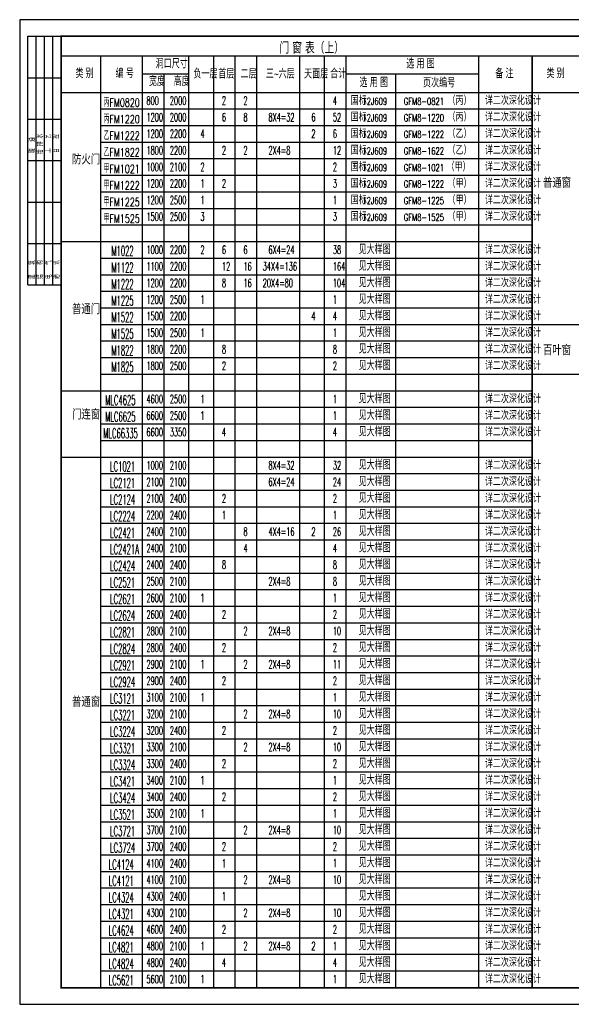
# Model space of a CAD drawing. Extents: x 1779708 to 7299578, y -1121471 to 88434.
# Tile 834 of 1056: x 6517873 to 6534530, y -973850 to -944150. Entities that reach past the tile are written whole.
import ezdxf

# ---------------------------------------------------------------- set-up
doc = ezdxf.new("R2010")
doc.units = 0
doc.header["$LTSCALE"] = 1000
doc.header["$MEASUREMENT"] = 0
doc.layers.get('0').update_dxf_attribs({"linetype": 'CONTINUOUS'})
for name, color, linetype in [('A1', 7, 'CONTINUOUS'), ('NONE', 7, 'CONTINUOUS'), ('PUB_TITLE', 4, 'CONTINUOUS'), ('可见线', 6, 'CONTINUOUS'), ('通－图框', 64, 'CONTINUOUS')]:
    doc.layers.add(name, color=color, linetype=linetype)
doc.styles.add('_TCH_DIM', font='SIMPLEX.shx', dxfattribs={"width": 0.7, "bigfont": 'GBCBIG.shx'})
doc.styles.add('_TCH_WINDOW', font='SIMPLEX', dxfattribs={"height": 3.5, "bigfont": 'GBCBIG'})
doc.styles.add('dim_font', font='SIMPLEX.shx', dxfattribs={"width": 0.8})
doc.styles.get("Standard").update_dxf_attribs({"font": 'GBENOR', "bigfont": 'GBCBIG'})
doc.styles.add('华正字体', font='huazheng.shx', dxfattribs={"width": 0.7, "bigfont": 'hztxt.shx'})

# ---------------------------------------------------------------- blocks, each defined once
blk = doc.blocks.new('$titleblk$00000095')
for p, q in [((-150, 20), (-150, 0)), ((-150, 20), (0, 20)), ((-125, 20), (-125, 0)), ((-100, 20), (-100, 0)), ((-75, 20), (-75, 0)), ((-75, 20), (-75, 0)), ((-50, 20), (-50, 0)), ((-25, 20), (-25, 0)), ((0, 20), (0, 0)), ((-150, 15), (-75, 15)), ((-75, 15), (0, 15)), ((-150, 10), (-75, 10)), ((-75, 10), (0, 10)), ((-150, 5), (-75, 5)), ((-75, 5), (0, 5))]:
    blk.add_line(p, q)
at = {"width": 0.8}
for s, p in [('建   筑', (-146.45, 15.65)), ('暖  通', (-70.35, 15.73)), ('结   构', (-146.45, 10.91)), ('给 排 水', (-71.03, 10.9)), ('电   气', (-146.45, 5.65)), ('工   艺', (-70.35, 6.13)), ('通   讯', (-146.45, 0.88)), ('自   控', (-70.35, 1.24))]:
    blk.add_text(s, height=3.509, dxfattribs=at).set_placement(p)
blk = doc.blocks.new('A$C3D8761CE')
at = {"layer": 'PUB_TITLE'}
blk.add_lwpolyline([(0, 0), (84100, 0), (84100, 59400), (0, 59400)], close=True, dxfattribs=at)
at = {"layer": 'PUB_TITLE', "const_width": 100}
blk.add_lwpolyline([(2500, 1000), (83100, 1000), (83100, 58400), (2500, 58400)], close=True, dxfattribs=at)
at = {"layer": 'PUB_TITLE', "xscale": 99.99999962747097, "yscale": 100.0000007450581, "zscale": 99.99999962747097, "rotation": 90}
blk.add_blockref('$titleblk$00000095', (2500, 58400), dxfattribs=at)

msp = doc.modelspace()

# ---------------------------------------------------------------- linework, layer by layer
at = {"layer": '通－图框', "linetype": 'Continuous'}
for p, q in [((6519123.1, -973350.2), (6519123.1, -945241.4)), ((6519123.1, -945241.4), (6533343.5, -945241.4)), ((6520323.1, -973341.4), (6520323.1, -945241.4)), ((6521581.3, -973350.2), (6521581.3, -945241.4)), ((6522981.3, -973350.2), (6522981.3, -945241.4)), ((6523731.3, -973350.2), (6523731.3, -945241.4)), ((6524381.3, -973350.2), (6524381.3, -945241.4)), ((6525031.3, -973341.4), (6525031.3, -945241.4)), ((6526331.3, -973341.4), (6526331.3, -945241.4)), ((6527081.3, -973341.4), (6527081.3, -945241.4)), ((6527731.3, -973341.4), (6527731.3, -945241.4)), ((6531732.1, -973341.4), (6531732.1, -945241.4)), ((6533343.5, -973341.4), (6533343.5, -945241.4)), ((6533343.5, -945241.4), (6533343.5, -973341.4)), ((6533343.5, -945241.4), (6547563.8, -945241.4)), ((6522984.3, -945791.4), (6521581.3, -945791.4)), ((6522231.3, -973350.2), (6522231.3, -945791.4)), ((6531732.1, -945791.4), (6527731.3, -945791.4)), ((6529231.7, -973341.4), (6529231.7, -945791.4)), ((6519123.1, -946341.4), (6533343.5, -946341.4)), ((6533343.5, -946341.4), (6547563.8, -946341.4)), ((6520323.1, -946841.4), (6533343.5, -946841.4)), ((6520973.1, -946841.4), (6533140, -946841.4)), ((6520323.1, -947341.4), (6533343.5, -947341.4)), ((6520973.1, -947341.4), (6533343.5, -947341.4)), ((6520323.1, -947841.4), (6533343.5, -947841.4)), ((6520973.1, -947841.4), (6533343.5, -947841.4)), ((6520323.1, -948341.4), (6533343.5, -948341.4)), ((6520323.1, -948841.4), (6533343.5, -948841.4)), ((6520323.1, -949341.4), (6533343.5, -949341.4)), ((6520323.1, -949841.4), (6533343.5, -949841.4)), ((6520323.1, -950341.4), (6533343.5, -950341.4)), ((6519123.1, -950841.4), (6533343.5, -950841.4)), ((6520323.1, -951341.4), (6533343.5, -951341.4)), ((6520323.1, -951841.4), (6533343.5, -951841.4)), ((6520323.1, -952341.4), (6533343.5, -952341.4)), ((6520323.1, -952841.4), (6533343.5, -952841.4)), ((6520323.1, -953341.4), (6533343.5, -953341.4)), ((6533343.5, -953341.4), (6547563.8, -953341.4)), ((6520323.1, -953841.4), (6533343.5, -953841.4)), ((6520323.1, -954341.4), (6533343.5, -954341.4)), ((6520323.1, -954841.4), (6533343.5, -954841.4)), ((6533343.5, -954841.4), (6547563.8, -954841.4)), ((6519123.1, -955341.4), (6533343.5, -955341.4)), ((6520323.1, -955841.4), (6533343.5, -955841.4)), ((6520323.1, -956341.4), (6533343.5, -956341.4)), ((6520323.1, -956841.4), (6533343.5, -956841.4)), ((6519123.1, -957341.4), (6533343.5, -957341.4)), ((6520323.1, -957841.4), (6533343.5, -957841.4)), ((6520323.1, -958341.4), (6533343.5, -958341.4)), ((6520323.1, -958841.4), (6533343.5, -958841.4)), ((6520323.1, -959341.4), (6533343.5, -959341.4)), ((6520323.1, -959841.4), (6533343.5, -959841.4)), ((6520323.1, -960341.4), (6533343.5, -960341.4)), ((6520323.1, -960841.4), (6533343.5, -960841.4)), ((6520323.1, -961341.4), (6533343.5, -961341.4)), ((6520323.1, -961841.4), (6533343.5, -961841.4)), ((6520323.1, -962341.4), (6533343.5, -962341.4)), ((6520323.1, -962841.4), (6533343.5, -962841.4)), ((6520323.1, -963341.4), (6533343.5, -963341.4)), ((6520323.1, -963841.4), (6533343.5, -963841.4)), ((6520323.1, -964341.4), (6533343.5, -964341.4)), ((6520323.1, -964841.4), (6533343.5, -964841.4)), ((6520323.1, -965341.4), (6533343.5, -965341.4)), ((6520323.1, -965841.4), (6533343.5, -965841.4)), ((6520323.1, -966341.4), (6533343.5, -966341.4)), ((6520323.1, -966841.4), (6533343.5, -966841.4)), ((6520323.1, -967341.4), (6533343.5, -967341.4)), ((6520323.1, -967841.4), (6533343.5, -967841.4)), ((6520323.1, -968341.4), (6533343.5, -968341.4)), ((6520323.1, -968841.4), (6533343.5, -968841.4)), ((6520323.1, -969341.4), (6533343.5, -969341.4)), ((6520323.1, -969841.4), (6533343.5, -969841.4)), ((6520323.1, -970341.4), (6533343.5, -970341.4)), ((6520323.1, -970841.4), (6533343.5, -970841.4)), ((6520323.1, -971341.4), (6533343.5, -971341.4)), ((6520323.1, -971841.4), (6533343.5, -971841.4)), ((6520323.1, -972341.4), (6533343.5, -972341.4)), ((6520323.1, -972841.4), (6533343.5, -972841.4)), ((6519123.1, -973341.4), (6533343.5, -973341.4))]:
    msp.add_line(p, q, dxfattribs=at)

# ---------------------------------------------------------------- block references
at = {"layer": '可见线', "xscale": 0.5, "yscale": 0.5, "zscale": 0.5}
msp.add_blockref('A$C3D8761CE', (6517873.1, -973850.2), dxfattribs=at)

# ---------------------------------------------------------------- texts
at = {"layer": 'A1'}
for s, height, style, width, p in [('门 窗 表（上）', 350, '华正字体', 0.7, (6525717.6, -945174.5)), ('洞口尺寸', 256.5, '华正字体', 0.7, (6521979.2, -945615.1)), ('选 用 图', 256.5, '华正字体', 0.7, (6529545.9, -945615.1)), ('类 别', 256.5, '华正字体', 0.7, (6519557, -945908.4)), ('编 号', 256.5, '华正字体', 0.7, (6520770.2, -945908.4)), ('负一层', 256.5, '华正字体', 0.7, (6523119.9, -945921.9)), ('首层', 256.5, '华正字体', 0.7, (6523869.9, -945921.9)), ('二层', 256.5, '华正字体', 0.7, (6524542.9, -945921.9)), ('三~六层', 256.5, '华正字体', 0.7, (6525309.9, -945921.9)), ('天面层', 256.5, '华正字体', 0.7, (6526461.3, -945921.9)), ('合计', 256.5, '华正字体', 0.7, (6527248.9, -945914.6)), ('备 注', 256.5, '华正字体', 0.7, (6532234.6, -945914.6)), ('类 别', 256.5, '华正字体', 0.7, (6533777.4, -945908.4)), ('宽度', 256.5, '华正字体', 0.7, (6521774.7, -946145.2)), ('高度', 256.5, '华正字体', 0.7, (6522524.7, -946145.2)), ('选 用 图', 256.5, '华正字体', 0.7, (6528132.6, -946180.4)), ('页次编号', 256.5, '华正字体', 0.7, (6530051.7, -946190.4)), ('12J609', 212.5, '_TCH_WINDOW', 0.705882, (6528222.4, -946716.4)), ('GFM8-0821', 212.5, '_TCH_WINDOW', 0.705882, (6529471.3, -946716.4)), ('12J609', 212.5, '_TCH_WINDOW', 0.705882, (6528222.4, -947216.4)), ('GFM8-1220', 212.5, '_TCH_WINDOW', 0.705882, (6529471.3, -947216.4)), ('12J609', 212.5, '_TCH_WINDOW', 0.705882, (6528222.4, -947716.4)), ('GFM8-1222', 212.5, '_TCH_WINDOW', 0.705882, (6529471.3, -947716.4)), ('12J609', 212.5, '_TCH_WINDOW', 0.705882, (6528222.4, -948216.4)), ('GFM8-1622', 212.5, '_TCH_WINDOW', 0.705882, (6529471.3, -948216.4)), ('防火门', 300, '华正字体', 0.7, (6519453, -948516.7)), ('12J609', 212.5, '_TCH_WINDOW', 0.705882, (6528222.4, -948716.4)), ('GFM8-1021', 212.5, '_TCH_WINDOW', 0.705882, (6529471.3, -948716.4)), ('普通窗', 300, '华正字体', 0.7, (6533673.4, -949220.4)), ('12J609', 212.5, '_TCH_WINDOW', 0.705882, (6528222.4, -949216.4)), ('GFM8-1222', 212.5, '_TCH_WINDOW', 0.705882, (6529471.3, -949216.4)), ('12J609', 212.5, '_TCH_WINDOW', 0.705882, (6528222.4, -949716.4)), ('GFM8-1225', 212.5, '_TCH_WINDOW', 0.705882, (6529471.3, -949716.4)), ('12J609', 212.5, '_TCH_WINDOW', 0.705882, (6528222.4, -950216.4)), ('GFM8-1525', 212.5, '_TCH_WINDOW', 0.705882, (6529471.3, -950216.4)), ('见大样图', 256, '华正字体', 0.7, (6528107.1, -951216.4)), ('见大样图', 256, '华正字体', 0.7, (6528107.1, -951716.4)), ('见大样图', 256, '华正字体', 0.7, (6528107.1, -952216.4)), ('见大样图', 256, '华正字体', 0.7, (6528107.1, -952716.4)), ('普通门', 300, '华正字体', 0.7, (6519453, -953033.3)), ('见大样图', 256, '华正字体', 0.7, (6528107.1, -953216.4)), ('见大样图', 256, '华正字体', 0.7, (6528107.1, -953716.4)), ('见大样图', 256, '华正字体', 0.7, (6528107.1, -954216.4)), ('百叶窗', 300, '华正字体', 0.7, (6533673.4, -954270.8)), ('见大样图', 256, '华正字体', 0.7, (6528107.1, -954716.4)), ('见大样图', 256, '华正字体', 0.7, (6528107.1, -955716.4)), ('门连窗', 300, '华正字体', 0.7, (6519453, -956210.4)), ('见大样图', 256, '华正字体', 0.7, (6528107.1, -956216.4)), ('见大样图', 256, '华正字体', 0.7, (6528107.1, -956716.4)), ('见大样图', 256, '华正字体', 0.7, (6528107.1, -957716.4)), ('见大样图', 256, '华正字体', 0.7, (6528107.1, -958216.4)), ('见大样图', 256, '华正字体', 0.7, (6528107.1, -958716.4)), ('见大样图', 256.5, '华正字体', 0.7, (6528107.1, -959216.4)), ('见大样图', 256.5, '华正字体', 0.7, (6528107.1, -959716.4)), ('见大样图', 256.5, '华正字体', 0.7, (6528107.1, -960216.4)), ('见大样图', 256.5, '华正字体', 0.7, (6528107.1, -960716.4)), ('见大样图', 256.5, '华正字体', 0.7, (6528107.1, -961216.4)), ('见大样图', 256.5, '华正字体', 0.7, (6528107.1, -961716.4)), ('见大样图', 256.5, '华正字体', 0.7, (6528107.1, -962216.4)), ('见大样图', 256.5, '华正字体', 0.7, (6528107.1, -962716.4)), ('见大样图', 256.5, '华正字体', 0.7, (6528107.1, -963216.4)), ('见大样图', 256.5, '华正字体', 0.7, (6528107.1, -963716.4)), ('见大样图', 256.5, '华正字体', 0.7, (6528107.1, -964216.4)), ('普通窗', 300, '华正字体', 0.7, (6519453, -964878.4)), ('见大样图', 256.5, '华正字体', 0.7, (6528107.1, -964716.4)), ('见大样图', 256.5, '华正字体', 0.7, (6528107.1, -965216.4)), ('见大样图', 256.5, '华正字体', 0.7, (6528107.1, -965716.4)), ('见大样图', 256.5, '华正字体', 0.7, (6528107.1, -966216.4)), ('见大样图', 256.5, '华正字体', 0.7, (6528107.1, -966716.4)), ('见大样图', 256.5, '华正字体', 0.7, (6528107.1, -967216.4)), ('见大样图', 256.5, '华正字体', 0.7, (6528107.1, -967716.4)), ('见大样图', 256.5, '华正字体', 0.7, (6528107.1, -968216.4)), ('见大样图', 256.5, '华正字体', 0.7, (6528107.1, -968716.4)), ('见大样图', 256.5, '华正字体', 0.7, (6528107.1, -969216.4)), ('见大样图', 256.5, '华正字体', 0.7, (6528107.1, -969716.4)), ('见大样图', 256.5, '华正字体', 0.7, (6528107.1, -970216.4)), ('见大样图', 256.5, '华正字体', 0.7, (6528107.1, -970716.4)), ('见大样图', 256.5, '华正字体', 0.7, (6528107.1, -971216.4)), ('见大样图', 256.5, '华正字体', 0.7, (6528107.1, -971716.4)), ('见大样图', 256.5, '华正字体', 0.7, (6528107.1, -972216.4)), ('见大样图', 256.5, '华正字体', 0.7, (6528107.1, -972716.4)), ('见大样图', 256.5, '华正字体', 0.7, (6528107.1, -973216.4))]:
    msp.add_text(s, height=height, dxfattribs=dict(at, style=style, width=width)).set_placement(p)
at = {"layer": 'A1', "style": '_TCH_WINDOW'}
for s, p in [('国标', (6527871.3, -946716.4)), ('（丙）', (6530792.7, -946716.4)), ('详二次深化设计', (6531921.9, -946716.4)), ('国标', (6527871.3, -947216.4)), ('（丙）', (6530792.7, -947216.4)), ('详二次深化设计', (6531921.9, -947216.4)), ('国标', (6527871.3, -947716.4)), ('（乙）', (6530792.7, -947716.4)), ('详二次深化设计', (6531921.9, -947716.4)), ('国标', (6527871.3, -948216.4)), ('（乙）', (6530792.7, -948216.4)), ('详二次深化设计', (6531921.9, -948216.4)), ('国标', (6527871.3, -948716.4)), ('（甲）', (6530764.2, -948716.4)), ('详二次深化设计', (6531921.9, -948716.4)), ('国标', (6527871.3, -949216.4)), ('（甲）', (6530792.7, -949216.4)), ('详二次深化设计', (6531921.9, -949216.4)), ('国标', (6527871.3, -949716.4)), ('（甲）', (6530792.7, -949716.4)), ('详二次深化设计', (6531921.9, -949716.4)), ('国标', (6527871.3, -950216.4)), ('（甲）', (6530792.7, -950216.4)), ('详二次深化设计', (6531921.9, -950216.4)), ('详二次深化设计', (6531921.9, -951216.4)), ('详二次深化设计', (6531921.9, -951716.4)), ('详二次深化设计', (6531921.9, -952216.4)), ('详二次深化设计', (6531921.9, -952716.4)), ('详二次深化设计', (6531921.9, -953216.4)), ('详二次深化设计', (6531921.9, -953716.4)), ('详二次深化设计', (6531921.9, -954216.4)), ('详二次深化设计', (6531921.9, -954716.4)), ('详二次深化设计', (6531921.9, -955716.4)), ('详二次深化设计', (6531921.9, -956216.4)), ('详二次深化设计', (6531921.9, -956716.4)), ('详二次深化设计', (6531921.9, -957716.4)), ('详二次深化设计', (6531921.9, -958216.4)), ('详二次深化设计', (6531921.9, -958716.4)), ('详二次深化设计', (6531921.9, -959216.4)), ('详二次深化设计', (6531921.9, -959716.4)), ('详二次深化设计', (6531921.9, -960216.4)), ('详二次深化设计', (6531921.9, -960716.4)), ('详二次深化设计', (6531921.9, -961216.4)), ('详二次深化设计', (6531921.9, -961716.4)), ('详二次深化设计', (6531921.9, -962216.4)), ('详二次深化设计', (6531921.9, -962716.4)), ('详二次深化设计', (6531921.9, -963216.4)), ('详二次深化设计', (6531921.9, -963716.4)), ('详二次深化设计', (6531921.9, -964216.4)), ('详二次深化设计', (6531921.9, -964716.4)), ('详二次深化设计', (6531921.9, -965216.4)), ('详二次深化设计', (6531921.9, -965716.4)), ('详二次深化设计', (6531921.9, -966216.4)), ('详二次深化设计', (6531921.9, -966716.4)), ('详二次深化设计', (6531921.9, -967216.4)), ('详二次深化设计', (6531921.9, -967716.4)), ('详二次深化设计', (6531921.9, -968216.4)), ('详二次深化设计', (6531921.9, -968716.4)), ('详二次深化设计', (6531921.9, -969216.4)), ('详二次深化设计', (6531921.9, -969716.4)), ('详二次深化设计', (6531921.9, -970216.4)), ('详二次深化设计', (6531921.9, -970716.4)), ('详二次深化设计', (6531921.9, -971216.4)), ('详二次深化设计', (6531921.9, -971716.4)), ('详二次深化设计', (6531921.9, -972216.4)), ('详二次深化设计', (6531921.9, -972716.4)), ('详二次深化设计', (6531921.9, -973216.4))]:
    msp.add_text(s, height=241.13, dxfattribs=at).set_placement(p)
at = {"layer": 'NONE'}
for s, height, style, width, p in [('丙FM0820', 250, '_TCH_DIM', 0.7, (6520408.3, -946775.2)), ('800', 250, 'dim_font', 0.5, (6521700.4, -946716.4)), ('2000', 250, 'dim_font', 0.5, (6522407.2, -946716.4)), ('2', 250, 'dim_font', 0.5, (6523980.1, -946716.4)), ('2', 250, 'dim_font', 0.5, (6524630.1, -946716.4)), ('4', 250, 'dim_font', 0.5, (6527330, -946716.4)), ('丙FM1220', 250, '_TCH_DIM', 0.7, (6520408.3, -947275.2)), ('1200', 250, 'dim_font', 0.5, (6521700.4, -947216.4)), ('2000', 250, 'dim_font', 0.5, (6522407.2, -947216.4)), ('6', 250, 'dim_font', 0.5, (6523980.1, -947216.4)), ('8', 250, 'dim_font', 0.5, (6524630.1, -947216.4)), ('8X4=32', 250, 'dim_font', 0.5, (6525383.2, -947216.4)), ('6', 250, 'dim_font', 0.5, (6526680.1, -947216.4)), ('52', 250, 'dim_font', 0.5, (6527330, -947216.4)), ('乙FM1222', 250, '_TCH_DIM', 0.7, (6520408.3, -947775.2)), ('1200', 250, 'dim_font', 0.5, (6521700.4, -947716.4)), ('2200', 250, 'dim_font', 0.5, (6522407.2, -947716.4)), ('4', 250, 'dim_font', 0.5, (6523330.1, -947716.4)), ('2', 250, 'dim_font', 0.5, (6526680.1, -947716.4)), ('6', 250, 'dim_font', 0.5, (6527330, -947716.4)), ('乙FM1822', 250, '_TCH_DIM', 0.7, (6520408.3, -948275.2)), ('1800', 250, 'dim_font', 0.5, (6521700.4, -948216.4)), ('2200', 250, 'dim_font', 0.5, (6522407.2, -948216.4)), ('2', 250, 'dim_font', 0.5, (6523980.1, -948216.4)), ('2', 250, 'dim_font', 0.5, (6524630.1, -948216.4)), ('2X4=8', 250, 'dim_font', 0.5, (6525383.2, -948216.4)), ('12', 250, 'dim_font', 0.5, (6527330, -948216.4)), ('甲FM1021', 250, '_TCH_DIM', 0.7, (6520408.3, -948775.2)), ('1000', 250, 'dim_font', 0.5, (6521700.4, -948716.4)), ('2100', 250, 'dim_font', 0.5, (6522407.2, -948716.4)), ('2', 250, 'dim_font', 0.5, (6523330.1, -948716.4)), ('2', 250, 'dim_font', 0.5, (6527330, -948716.4)), ('甲FM1222', 250, '_TCH_DIM', 0.7, (6520408.3, -949275.2)), ('1200', 250, 'dim_font', 0.5, (6521700.4, -949216.4)), ('2200', 250, 'dim_font', 0.5, (6522407.2, -949216.4)), ('1', 250, 'dim_font', 0.5, (6523330.1, -949216.4)), ('2', 250, 'dim_font', 0.5, (6523980.1, -949216.4)), ('3', 250, 'dim_font', 0.5, (6527330, -949216.4)), ('1200', 250, 'dim_font', 0.5, (6521700.4, -949716.4)), ('2500', 250, 'dim_font', 0.5, (6522407.2, -949716.4)), ('1', 250, 'dim_font', 0.5, (6523330.1, -949716.4)), ('1', 250, 'dim_font', 0.5, (6527330, -949716.4)), ('甲FM1225', 250, '_TCH_DIM', 0.7, (6520408.3, -949775.2)), ('甲FM1525', 250, '_TCH_DIM', 0.7, (6520408.3, -950275.2)), ('1500', 250, 'dim_font', 0.5, (6521700.4, -950216.4)), ('2500', 250, 'dim_font', 0.5, (6522407.2, -950216.4)), ('3', 250, 'dim_font', 0.5, (6523330.1, -950216.4)), ('3', 250, 'dim_font', 0.5, (6527330, -950216.4)), ('M1022', 300, 'dim_font', 0.5, (6520644.3, -951275.2)), ('1000', 250, 'dim_font', 0.5, (6521700.4, -951216.4)), ('2200', 250, 'dim_font', 0.5, (6522407.2, -951216.4)), ('2', 250, 'dim_font', 0.5, (6523330.1, -951216.4)), ('6', 250, 'dim_font', 0.5, (6523980.1, -951216.4)), ('6', 250, 'dim_font', 0.5, (6524630.1, -951216.4)), ('6X4=24', 250, 'dim_font', 0.5, (6525383.2, -951216.4)), ('38', 250, 'dim_font', 0.5, (6527330, -951216.4)), ('M1122', 300, 'dim_font', 0.5, (6520644.3, -951775.2)), ('1100', 250, 'dim_font', 0.5, (6521700.4, -951716.4)), ('2200', 250, 'dim_font', 0.5, (6522407.2, -951716.4)), ('12', 250, 'dim_font', 0.5, (6523980.1, -951716.4)), ('16', 250, 'dim_font', 0.5, (6524630.1, -951716.4)), ('34X4=136', 250, 'dim_font', 0.5, (6525210.9, -951716.4)), ('164', 250, 'dim_font', 0.5, (6527330, -951716.4)), ('M1222', 300, 'dim_font', 0.5, (6520644.3, -952275.2)), ('1200', 250, 'dim_font', 0.5, (6521700.4, -952216.4)), ('2200', 250, 'dim_font', 0.5, (6522407.2, -952216.4)), ('8', 250, 'dim_font', 0.5, (6523980.1, -952216.4)), ('16', 250, 'dim_font', 0.5, (6524630.1, -952216.4)), ('20X4=80', 250, 'dim_font', 0.5, (6525210.9, -952216.4)), ('104', 250, 'dim_font', 0.5, (6527330, -952216.4)), ('M1225', 300, 'dim_font', 0.5, (6520644.3, -952775.2)), ('1200', 250, 'dim_font', 0.5, (6521700.4, -952716.4)), ('2500', 250, 'dim_font', 0.5, (6522407.2, -952716.4)), ('1', 250, 'dim_font', 0.5, (6523330.1, -952716.4)), ('1', 250, 'dim_font', 0.5, (6527330, -952716.4)), ('M1522', 300, 'dim_font', 0.5, (6520644.3, -953275.2)), ('1500', 250, 'dim_font', 0.5, (6521700.4, -953216.4)), ('2200', 250, 'dim_font', 0.5, (6522407.2, -953216.4)), ('4', 250, 'dim_font', 0.5, (6526680.1, -953216.4)), ('4', 250, 'dim_font', 0.5, (6527330, -953216.4)), ('M1525', 300, 'dim_font', 0.5, (6520644.3, -953775.2)), ('1500', 250, 'dim_font', 0.5, (6521700.4, -953716.4)), ('2500', 250, 'dim_font', 0.5, (6522407.2, -953716.4)), ('1', 250, 'dim_font', 0.5, (6523330.1, -953716.4)), ('1', 250, 'dim_font', 0.5, (6527330, -953716.4)), ('1800', 250, 'dim_font', 0.5, (6521700.4, -954216.4)), ('2200', 250, 'dim_font', 0.5, (6522407.2, -954216.4)), ('8', 250, 'dim_font', 0.5, (6523980.1, -954216.4)), ('8', 250, 'dim_font', 0.5, (6527330, -954216.4)), ('M1822', 300, 'dim_font', 0.5, (6520644.3, -954275.2)), ('M1825', 300, 'dim_font', 0.5, (6520644.3, -954775.2)), ('1800', 250, 'dim_font', 0.5, (6521700.4, -954716.4)), ('2500', 250, 'dim_font', 0.5, (6522407.2, -954716.4)), ('2', 250, 'dim_font', 0.5, (6523980.1, -954716.4)), ('2', 250, 'dim_font', 0.5, (6527330, -954716.4)), ('MLC4625', 300, 'dim_font', 0.5, (6520458.1, -955775.2)), ('4600', 250, 'dim_font', 0.5, (6521700.4, -955716.4)), ('2500', 250, 'dim_font', 0.5, (6522407.2, -955716.4)), ('1', 250, 'dim_font', 0.5, (6523330.1, -955716.4)), ('1', 250, 'dim_font', 0.5, (6527330, -955716.4)), ('MLC6625', 300, 'dim_font', 0.5, (6520458.1, -956275.2)), ('6600', 250, 'dim_font', 0.5, (6521700.4, -956216.4)), ('2500', 250, 'dim_font', 0.5, (6522407.2, -956216.4)), ('1', 250, 'dim_font', 0.5, (6523330.1, -956216.4)), ('1', 250, 'dim_font', 0.5, (6527330, -956216.4)), ('MLC66335', 300, 'dim_font', 0.5, (6520398.4, -956775.2)), ('6600', 250, 'dim_font', 0.5, (6521700.4, -956716.4)), ('3350', 250, 'dim_font', 0.5, (6522407.2, -956716.4)), ('4', 250, 'dim_font', 0.5, (6523980.1, -956716.4)), ('4', 250, 'dim_font', 0.5, (6527330, -956716.4)), ('LC1021', 300, 'dim_font', 0.5, (6520601.8, -957775.2)), ('1000', 250, 'dim_font', 0.5, (6521700.4, -957716.4)), ('2100', 250, 'dim_font', 0.5, (6522407.2, -957716.4)), ('8X4=32', 250, 'dim_font', 0.5, (6525383.2, -957716.4)), ('32', 250, 'dim_font', 0.5, (6527330, -957716.4)), ('LC2121', 300, 'dim_font', 0.5, (6520601.8, -958275.2)), ('2100', 250, 'dim_font', 0.5, (6521700.4, -958216.4)), ('2100', 250, 'dim_font', 0.5, (6522407.2, -958216.4)), ('6X4=24', 250, 'dim_font', 0.5, (6525383.2, -958216.4)), ('24', 250, 'dim_font', 0.5, (6527330, -958216.4)), ('LC2124', 300, 'dim_font', 0.5, (6520601.8, -958775.2)), ('2100', 250, 'dim_font', 0.5, (6521700.4, -958716.4)), ('2400', 250, 'dim_font', 0.5, (6522407.2, -958716.4)), ('2', 250, 'dim_font', 0.5, (6523980.1, -958716.4)), ('2', 250, 'dim_font', 0.5, (6527330, -958716.4)), ('LC2224', 300, 'dim_font', 0.5, (6520601.8, -959275.2)), ('2200', 250, 'dim_font', 0.5, (6521700.4, -959216.4)), ('2400', 250, 'dim_font', 0.5, (6522407.2, -959216.4)), ('1', 250, 'dim_font', 0.5, (6523980.1, -959216.4)), ('1', 250, 'dim_font', 0.5, (6527330, -959216.4)), ('LC2421', 300, 'dim_font', 0.5, (6520601.8, -959775.2)), ('2400', 250, 'dim_font', 0.5, (6521700.4, -959716.4)), ('2100', 250, 'dim_font', 0.5, (6522407.2, -959716.4)), ('8', 250, 'dim_font', 0.5, (6524630.1, -959716.4)), ('4X4=16', 250, 'dim_font', 0.5, (6525383.2, -959716.4)), ('2', 250, 'dim_font', 0.5, (6526680.1, -959716.4)), ('26', 250, 'dim_font', 0.5, (6527330, -959716.4)), ('LC2421A', 300, 'dim_font', 0.5, (6520601.8, -960275.2)), ('2400', 250, 'dim_font', 0.5, (6521700.4, -960216.4)), ('2100', 250, 'dim_font', 0.5, (6522407.2, -960216.4)), ('4', 250, 'dim_font', 0.5, (6524630.1, -960216.4)), ('4', 250, 'dim_font', 0.5, (6527330, -960216.4)), ('LC2424', 300, 'dim_font', 0.5, (6520601.8, -960775.2)), ('2400', 250, 'dim_font', 0.5, (6521700.4, -960716.4)), ('2400', 250, 'dim_font', 0.5, (6522407.2, -960716.4)), ('8', 250, 'dim_font', 0.5, (6523980.1, -960716.4)), ('8', 250, 'dim_font', 0.5, (6527330, -960716.4)), ('LC2521', 300, 'dim_font', 0.5, (6520601.8, -961275.2)), ('2500', 250, 'dim_font', 0.5, (6521700.4, -961216.4)), ('2100', 250, 'dim_font', 0.5, (6522407.2, -961216.4)), ('2X4=8', 250, 'dim_font', 0.5, (6525383.2, -961216.4)), ('8', 250, 'dim_font', 0.5, (6527330, -961216.4)), ('LC2621', 300, 'dim_font', 0.5, (6520601.8, -961775.2)), ('2600', 250, 'dim_font', 0.5, (6521700.4, -961716.4)), ('2100', 250, 'dim_font', 0.5, (6522407.2, -961716.4)), ('1', 250, 'dim_font', 0.5, (6523330.1, -961716.4)), ('1', 250, 'dim_font', 0.5, (6527330, -961716.4)), ('LC2624', 300, 'dim_font', 0.5, (6520601.8, -962275.2)), ('2600', 250, 'dim_font', 0.5, (6521700.4, -962216.4)), ('2400', 250, 'dim_font', 0.5, (6522407.2, -962216.4)), ('2', 250, 'dim_font', 0.5, (6523980.1, -962216.4)), ('2', 250, 'dim_font', 0.5, (6527330, -962216.4)), ('LC2821', 300, 'dim_font', 0.5, (6520601.8, -962775.2)), ('2800', 250, 'dim_font', 0.5, (6521700.4, -962716.4)), ('2100', 250, 'dim_font', 0.5, (6522407.2, -962716.4)), ('2', 250, 'dim_font', 0.5, (6524630.1, -962716.4)), ('2X4=8', 250, 'dim_font', 0.5, (6525383.2, -962716.4)), ('10', 250, 'dim_font', 0.5, (6527330, -962716.4)), ('LC2824', 300, 'dim_font', 0.5, (6520601.8, -963275.2)), ('2800', 250, 'dim_font', 0.5, (6521700.4, -963216.4)), ('2400', 250, 'dim_font', 0.5, (6522407.2, -963216.4)), ('2', 250, 'dim_font', 0.5, (6523980.1, -963216.4)), ('2', 250, 'dim_font', 0.5, (6527330, -963216.4)), ('2900', 250, 'dim_font', 0.5, (6521700.4, -963716.4)), ('2100', 250, 'dim_font', 0.5, (6522407.2, -963716.4)), ('1', 250, 'dim_font', 0.5, (6523330.1, -963716.4)), ('2', 250, 'dim_font', 0.5, (6524630.1, -963716.4)), ('2X4=8', 250, 'dim_font', 0.5, (6525383.2, -963716.4)), ('11', 250, 'dim_font', 0.5, (6527330, -963716.4)), ('LC2921', 300, 'dim_font', 0.5, (6520601.8, -963775.2)), ('LC2924', 300, 'dim_font', 0.5, (6520601.8, -964275.2)), ('2900', 250, 'dim_font', 0.5, (6521700.4, -964216.4)), ('2400', 250, 'dim_font', 0.5, (6522407.2, -964216.4)), ('2', 250, 'dim_font', 0.5, (6523980.1, -964216.4)), ('2', 250, 'dim_font', 0.5, (6527330, -964216.4)), ('LC3121', 300, 'dim_font', 0.5, (6520601.8, -964775.2)), ('3100', 250, 'dim_font', 0.5, (6521700.4, -964716.4)), ('2100', 250, 'dim_font', 0.5, (6522407.2, -964716.4)), ('1', 250, 'dim_font', 0.5, (6523330.1, -964716.4)), ('1', 250, 'dim_font', 0.5, (6527330, -964716.4)), ('LC3221', 300, 'dim_font', 0.5, (6520601.8, -965275.2)), ('3200', 250, 'dim_font', 0.5, (6521700.4, -965216.4)), ('2100', 250, 'dim_font', 0.5, (6522407.2, -965216.4)), ('2', 250, 'dim_font', 0.5, (6524630.1, -965216.4)), ('2X4=8', 250, 'dim_font', 0.5, (6525383.2, -965216.4)), ('10', 250, 'dim_font', 0.5, (6527330, -965216.4)), ('LC3224', 300, 'dim_font', 0.5, (6520601.8, -965775.2)), ('3200', 250, 'dim_font', 0.5, (6521700.4, -965716.4)), ('2400', 250, 'dim_font', 0.5, (6522407.2, -965716.4)), ('2', 250, 'dim_font', 0.5, (6523980.1, -965716.4)), ('2', 250, 'dim_font', 0.5, (6527330, -965716.4)), ('LC3321', 300, 'dim_font', 0.5, (6520601.8, -966275.2)), ('3300', 250, 'dim_font', 0.5, (6521700.4, -966216.4)), ('2100', 250, 'dim_font', 0.5, (6522407.2, -966216.4)), ('2', 250, 'dim_font', 0.5, (6524630.1, -966216.4)), ('2X4=8', 250, 'dim_font', 0.5, (6525383.2, -966216.4)), ('10', 250, 'dim_font', 0.5, (6527330, -966216.4)), ('LC3324', 300, 'dim_font', 0.5, (6520601.8, -966775.2)), ('3300', 250, 'dim_font', 0.5, (6521700.4, -966716.4)), ('2400', 250, 'dim_font', 0.5, (6522407.2, -966716.4)), ('2', 250, 'dim_font', 0.5, (6523980.1, -966716.4)), ('2', 250, 'dim_font', 0.5, (6527330, -966716.4)), ('LC3421', 300, 'dim_font', 0.5, (6520601.8, -967275.2)), ('3400', 250, 'dim_font', 0.5, (6521700.4, -967216.4)), ('2100', 250, 'dim_font', 0.5, (6522407.2, -967216.4)), ('1', 250, 'dim_font', 0.5, (6523330.1, -967216.4)), ('1', 250, 'dim_font', 0.5, (6527330, -967216.4)), ('LC3424', 300, 'dim_font', 0.5, (6520601.8, -967775.2)), ('3400', 250, 'dim_font', 0.5, (6521700.4, -967716.4)), ('2400', 250, 'dim_font', 0.5, (6522407.2, -967716.4)), ('2', 250, 'dim_font', 0.5, (6523980.1, -967716.4)), ('2', 250, 'dim_font', 0.5, (6527330, -967716.4)), ('LC3521', 300, 'dim_font', 0.5, (6520601.8, -968275.2)), ('3500', 250, 'dim_font', 0.5, (6521700.4, -968216.4)), ('2100', 250, 'dim_font', 0.5, (6522407.2, -968216.4)), ('1', 250, 'dim_font', 0.5, (6523330.1, -968216.4)), ('1', 250, 'dim_font', 0.5, (6527330, -968216.4)), ('LC3721', 300, 'dim_font', 0.5, (6520601.8, -968775.2)), ('3700', 250, 'dim_font', 0.5, (6521700.4, -968716.4)), ('2100', 250, 'dim_font', 0.5, (6522407.2, -968716.4)), ('2', 250, 'dim_font', 0.5, (6524630.1, -968716.4)), ('2X4=8', 250, 'dim_font', 0.5, (6525383.2, -968716.4)), ('10', 250, 'dim_font', 0.5, (6527330, -968716.4)), ('LC3724', 300, 'dim_font', 0.5, (6520601.8, -969275.2)), ('3700', 250, 'dim_font', 0.5, (6521700.4, -969216.4)), ('2400', 250, 'dim_font', 0.5, (6522407.2, -969216.4)), ('2', 250, 'dim_font', 0.5, (6523980.1, -969216.4)), ('2', 250, 'dim_font', 0.5, (6527330, -969216.4)), ('LC4124', 300, 'dim_font', 0.5, (6520559.9, -969784)), ('4100', 250, 'dim_font', 0.5, (6521700.4, -969725.2)), ('2400', 250, 'dim_font', 0.5, (6522407.2, -969725.2)), ('1', 250, 'dim_font', 0.5, (6523980.1, -969725.2)), ('1', 250, 'dim_font', 0.5, (6527330, -969716.4)), ('LC4121', 300, 'dim_font', 0.5, (6520559.9, -970275.2)), ('4100', 250, 'dim_font', 0.5, (6521700.4, -970216.4)), ('2100', 250, 'dim_font', 0.5, (6522407.2, -970216.4)), ('2', 250, 'dim_font', 0.5, (6524630.1, -970216.4)), ('2X4=8', 250, 'dim_font', 0.5, (6525383.2, -970216.4)), ('10', 250, 'dim_font', 0.5, (6527330.3, -970216.4)), ('LC4324', 300, 'dim_font', 0.5, (6520559.9, -970775.2)), ('4300', 250, 'dim_font', 0.5, (6521700.4, -970716.4)), ('2400', 250, 'dim_font', 0.5, (6522407.2, -970716.4)), ('1', 250, 'dim_font', 0.5, (6523980.1, -970716.4)), ('LC4321', 300, 'dim_font', 0.5, (6520559.9, -971275.2)), ('4300', 250, 'dim_font', 0.5, (6521700.4, -971216.4)), ('2100', 250, 'dim_font', 0.5, (6522407.2, -971216.4)), ('2', 250, 'dim_font', 0.5, (6524630.1, -971216.4)), ('2X4=8', 250, 'dim_font', 0.5, (6525383.2, -971216.4)), ('10', 250, 'dim_font', 0.5, (6527330.3, -971216.4)), ('LC4624', 300, 'dim_font', 0.5, (6520559.9, -971775.2)), ('4600', 250, 'dim_font', 0.5, (6521700.4, -971716.4)), ('2400', 250, 'dim_font', 0.5, (6522407.2, -971716.4)), ('2', 250, 'dim_font', 0.5, (6523980.1, -971716.4)), ('2', 250, 'dim_font', 0.5, (6527330.3, -971716.4)), ('LC4821', 300, 'dim_font', 0.5, (6520559.9, -972275.2)), ('4800', 250, 'dim_font', 0.5, (6521700.4, -972216.4)), ('2100', 250, 'dim_font', 0.5, (6522407.2, -972216.4)), ('1', 250, 'dim_font', 0.5, (6523330.1, -972216.4)), ('2', 250, 'dim_font', 0.5, (6524630.1, -972216.4)), ('2X4=8', 250, 'dim_font', 0.5, (6525383.2, -972216.4)), ('2', 250, 'dim_font', 0.5, (6526680.1, -972216.4)), ('1', 250, 'dim_font', 0.5, (6527330.3, -972216.4)), ('LC4824', 300, 'dim_font', 0.5, (6520559.9, -972775.2)), ('4800', 250, 'dim_font', 0.5, (6521700.4, -972716.4)), ('2400', 250, 'dim_font', 0.5, (6522407.2, -972716.4)), ('4', 250, 'dim_font', 0.5, (6523980.1, -972716.4)), ('4', 250, 'dim_font', 0.5, (6527330.3, -972716.4)), ('LC5621', 300, 'dim_font', 0.5, (6520559.9, -973275.2)), ('5600', 250, 'dim_font', 0.5, (6521700.4, -973216.4)), ('2100', 250, 'dim_font', 0.5, (6522407.2, -973216.4)), ('1', 250, 'dim_font', 0.5, (6523330.1, -973216.4)), ('1', 250, 'dim_font', 0.5, (6527330.3, -973216.4))]:
    msp.add_text(s, height=height, dxfattribs=dict(at, style=style, width=width)).set_placement(p)

doc.saveas('drawing.dxf')
